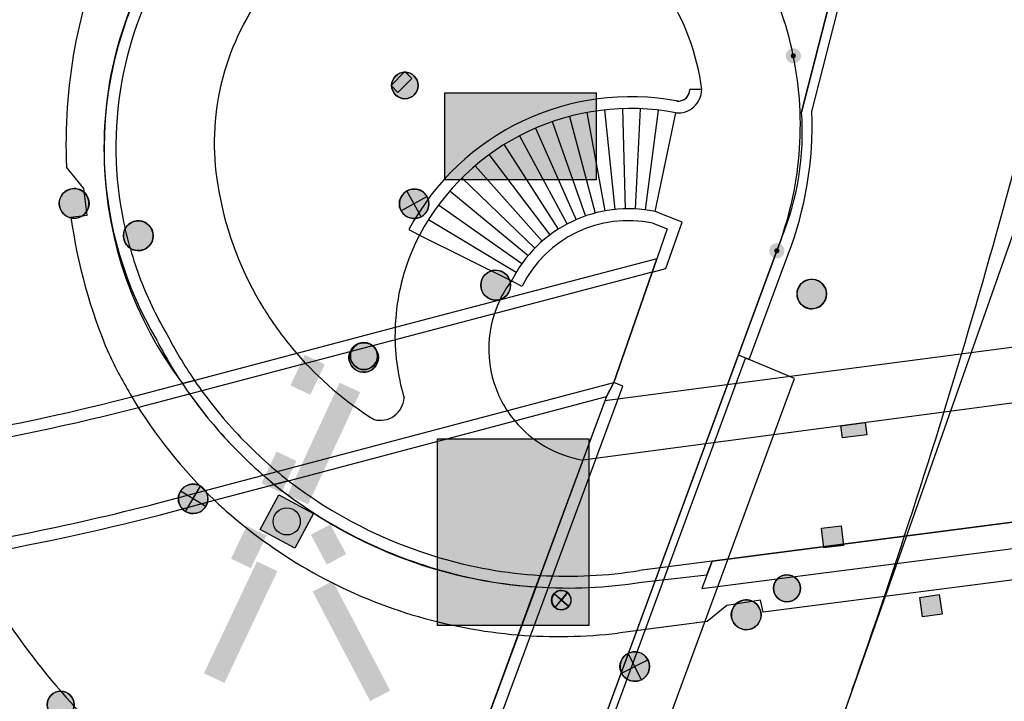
# Model space of a CAD drawing. Header units: metres. Extents: x 2695560 to 2696939, y 1260491 to 1262050.
# Tile 994 of 1005: x 2696683 to 2696708, y 1261682 to 1261699. Entities that reach past the tile are written whole.
import ezdxf

# ---------------------------------------------------------------- set-up
doc = ezdxf.new("R2010")
doc.units = ezdxf.units.M
doc.linetypes.add('AUSGEZOGEN', pattern=[0])
for name, color, linetype in [('XR$1$AV_Flächen (EO)', 7, 'AUSGEZOGEN'), ('XR$1$AV_Grenzpunkte', 7, 'AUSGEZOGEN'), ('XR$1$AV_Linien (BB)', 7, 'AUSGEZOGEN'), ('XR$1$AV_Linien (EO)', 7, 'AUSGEZOGEN'), ('XR$1$AW_LK_Einlaufschacht alt', 24, 'AUSGEZOGEN'), ('XR$1$AW_LK_Schachtdeckel', 24, 'AUSGEZOGEN'), ('XR$1$EW_LK_Bauwerk', 1, 'AUSGEZOGEN'), ('XR$1$EW_LK_Knoten', 1, 'AUSGEZOGEN'), ('XR$1$Liegenschaftsgrenzen', 7, 'AUSGEZOGEN'), ('XR$1$PFAV', 255, 'AUSGEZOGEN'), ('XR$1$PFAW', 255, 'AUSGEZOGEN'), ('XR$1$PFEW', 255, 'AUSGEZOGEN'), ('XR$1$RAEW', 8, 'AUSGEZOGEN')]:
    doc.layers.add(name, color=color, linetype=linetype)

# ---------------------------------------------------------------- blocks, each defined once
blk = doc.blocks.new('COMPLEXOBJECT_24')
at = {"layer": 'XR$1$AV_Linien (BB)', "color": 7, "linetype": 'AUSGEZOGEN', "transparency": 33554687}
for centre, radius, start, end in [((6695.406, 11696.271), 12.79, 228.6277, 253.0138), ((6695.458, 11696.591), 13.111, 253.2067, 265.2442)]:
    blk.add_arc(centre, radius, start, end, dxfattribs=at)
blk = doc.blocks.new('COMPLEXOBJECT_457')
at = {"layer": 'XR$1$AV_Linien (BB)', "color": 7, "linetype": 'AUSGEZOGEN', "transparency": 33554687}
for centre, radius, start, end in [((6695.205, 11695.947), 12.414, 210.8886, 226.4682), ((6696.616, 11697.482), 14.499, 226.6027, 228.2025)]:
    blk.add_arc(centre, radius, start, end, dxfattribs=at)
blk = doc.blocks.new('COMPLEXOBJECT_463')
at = {"layer": 'XR$1$AV_Linien (BB)', "color": 7, "linetype": 'AUSGEZOGEN', "transparency": 33554687}
for p, q in [((6699.036, 11697.388), (6698.736, 11697.39)), ((6691.595, 11693.831), (6691.86, 11693.689))]:
    blk.add_line(p, q, dxfattribs=at)
for centre, radius, start, end in [((6693.16, 11696.646), 5.924, 58.7754, 107.5614), ((6693.165, 11696.03), 6.515, 105.969, 145.1643), ((6693.16, 11696.647), 5.923, 7.1907, 58.7648), ((6693.172, 11696.021), 6.525, 145.1387, 190.8218), ((6698.432, 11697.394), 0.304, 270.3553, 359.264), ((6697.228, 11690.814), 6.39, 79.126, 151.8326), ((6695.294, 11696.362), 8.674, 190.4031, 211.6565), ((6696.779, 11691.143), 5.539, 152.6322, 174.4561), ((6695.254, 11696.336), 8.625, 211.648, 220.9998), ((6697.084, 11691.116), 5.845, 174.4786, 177.8489)]:
    blk.add_arc(centre, radius, start, end, dxfattribs=at)
blk = doc.blocks.new('COMPLEXOBJECT_466')
at = {"layer": 'XR$1$AV_Linien (BB)', "color": 7, "linetype": 'AUSGEZOGEN', "transparency": 33554687}
for centre, radius, start, end in [((6696.836, 11691.138), 5.596, 177.9832, 196.4645), ((6695.294, 11696.366), 8.676, 220.9735, 238.0792), ((6690.87, 11689.579), 0.6, 254.2435, 357.3988)]:
    blk.add_arc(centre, radius, start, end, dxfattribs=at)
blk = doc.blocks.new('COMPLEXOBJECT_467')
at = {"layer": 'XR$1$AV_Linien (BB)', "color": 7, "linetype": 'AUSGEZOGEN', "transparency": 33554687}
for centre, radius, start, end in [((6696.491, 11690.798), 2.869, 154.4453, 207.9934), ((6696.525, 11690.824), 2.911, 208.147, 219.6682)]:
    blk.add_arc(centre, radius, start, end, dxfattribs=at)
blk = doc.blocks.new('COMPLEXOBJECT_468')
at = {"layer": 'XR$1$AV_Linien (BB)', "color": 7, "linetype": 'AUSGEZOGEN', "transparency": 33554687}
blk.add_line((6694.2, 11692.524), (6694.468, 11692.389), dxfattribs=at)
blk.add_lwpolyline([(6697.79, 11693.991), (6698.159, 11693.844), (6697.893, 11693.086)], dxfattribs=at)
for centre, radius, start, end in [((6697.17, 11691.032), 3.023, 78.1601, 153.3303), ((6696.444, 11690.826), 2.814, 142.8928, 154.5614)]:
    blk.add_arc(centre, radius, start, end, dxfattribs=at)
blk = doc.blocks.new('COMPLEXOBJECT_475')
at = {"layer": 'XR$1$AV_Linien (BB)', "color": 7, "linetype": 'AUSGEZOGEN', "transparency": 33554687}
blk.add_line((6694.371, 11683.525), (6694.823, 11684.745), dxfattribs=at)
blk.add_arc((6695.601, 11696.527), 11.808, 231.0139, 266.2234, dxfattribs=at)
blk = doc.blocks.new('COMPLEXOBJECT_477')
at = {"layer": 'XR$1$AV_Linien (BB)', "color": 7, "linetype": 'AUSGEZOGEN', "transparency": 33554687}
for centre, radius, start, end in [((6693.43, 11695.624), 9.76, 103.5954, 111.6651), ((6693.442, 11695.59), 9.797, 111.6535, 144.7555), ((6693.721, 11695.86), 9.876, 146.9708, 217.0324)]:
    blk.add_arc(centre, radius, start, end, dxfattribs=at)
blk = doc.blocks.new('COMPLEXOBJECT_478')
at = {"layer": 'XR$1$AV_Linien (BB)', "color": 7, "linetype": 'AUSGEZOGEN', "transparency": 33554687}
blk.add_lwpolyline([(6696.805, 11689.943), (6696.612, 11689.582), (6696.013, 11687.971)], dxfattribs=at)
blk.add_arc((6696.487, 11690.794), 2.862, 219.686, 260.4751, dxfattribs=at)
blk = doc.blocks.new('COMPLEXOBJECT_479')
at = {"layer": 'XR$1$AV_Linien (BB)', "color": 7, "linetype": 'AUSGEZOGEN', "transparency": 33554687}
for centre, radius, start, end in [((6697.341, 11694.725), 19.302, 208.4702, 218.1275), ((6697.303, 11694.705), 19.26, 218.149, 235.9564), ((6686.25, 11678.244), 0.57, 349.7563, 61.6122)]:
    blk.add_arc(centre, radius, start, end, dxfattribs=at)
blk = doc.blocks.new('COMPLEXOBJECT_481')
at = {"layer": 'XR$1$AV_Linien (BB)', "color": 7, "linetype": 'AUSGEZOGEN', "transparency": 33554687}
blk.add_line((6683.966, 11701.322), (6685.916, 11705.431), dxfattribs=at)
blk.add_lwpolyline([(6683.005, 11694.141), (6683.412, 11694.196), (6683.335, 11694.87), (6682.89, 11695.416)], dxfattribs=at)
for centre, radius, start, end in [((6696.437, 11695.999), 13.56, 156.8856, 182.4637), ((6696.412, 11695.988), 13.534, 187.8439, 203.1054), ((6695.102, 11695.906), 12.304, 205.1502, 210.9732)]:
    blk.add_arc(centre, radius, start, end, dxfattribs=at)
blk = doc.blocks.new('COMPLEXOBJECT_720')
at = {"layer": 'XR$1$AV_Linien (BB)', "color": 7, "linetype": 'AUSGEZOGEN', "transparency": 33554687}
blk.add_lwpolyline([(6699.967, 11690.638), (6700.945, 11693.288), (6701.055, 11693.586)], dxfattribs=at)
blk.add_arc((6694.524, 11696.294), 7.07, 337.4823, 4.2042, dxfattribs=at)
blk = doc.blocks.new('COMPLEXOBJECT_843')
at = {"layer": 'XR$1$AV_Flächen (EO)', "color": 7, "linetype": 'AUSGEZOGEN', "transparency": 33554687}
for points in [[(6696.612, 11689.582), (6696.805, 11689.943), (6697.893, 11693.086), (6691.243, 11691.335), (6688.744, 11690.677), (6684.676, 11689.606), (6684.552, 11689.574)], [(6685.277, 11686.582), (6686.655, 11686.947), (6688.172, 11687.349), (6688.534, 11687.444), (6694.284, 11688.966), (6696.612, 11689.582)]]:
    blk.add_lwpolyline(points, dxfattribs=at)
for centre, radius, start, end in [((6669.032, 11750.454), 62.828, 272.14628, 284.30151), ((6669.563, 11747.526), 62.938, 279.89037, 284.45868)]:
    blk.add_arc(centre, radius, start, end, dxfattribs=at)
blk = doc.blocks.new('COMPLEXOBJECT_874')
at = {"layer": 'XR$1$AV_Flächen (EO)', "color": 7, "linetype": 'AUSGEZOGEN', "transparency": 33554687}
blk.add_lwpolyline([(6699.169, 11685.056), (6699.299, 11685.404), (6697.456, 11685.162)], dxfattribs=at)
for centre, radius, start, end in [((6695.601, 11697.056), 12.038, 272.8439, 278.8658), ((6695.62, 11696.83), 11.811, 266.654, 272.8034)]:
    blk.add_arc(centre, radius, start, end, dxfattribs=at)
blk = doc.blocks.new('COMPLEXOBJECT_875')
at = {"layer": 'XR$1$AV_Flächen (EO)', "color": 7, "linetype": 'AUSGEZOGEN', "transparency": 33554687}
blk.add_line((6697.503, 11684.866), (6699.169, 11685.056), dxfattribs=at)
for centre, radius, start, end in [((6695.663, 11696.229), 11.511, 272.5108, 279.1991), ((6695.636, 11696.606), 11.888, 266.0773, 272.5586)]:
    blk.add_arc(centre, radius, start, end, dxfattribs=at)
blk = doc.blocks.new('COMPLEXOBJECT_879')
at = {"layer": 'XR$1$AV_Flächen (EO)', "color": 7, "linetype": 'AUSGEZOGEN', "transparency": 33554687}
for p, q in [((6688.534, 11687.444), (6688.172, 11687.349)), ((6694.823, 11684.745), (6694.931, 11685.039))]:
    blk.add_line(p, q, dxfattribs=at)
for centre, radius, start, end in [((6695.67, 11696.708), 11.992, 231.2985, 253.5079), ((6695.688, 11696.751), 11.739, 232.4505, 253.4741), ((6695.658, 11696.646), 11.63, 253.4679, 266.4149), ((6695.658, 11696.623), 11.908, 253.4502, 265.9795)]:
    blk.add_arc(centre, radius, start, end, dxfattribs=at)
blk = doc.blocks.new('COMPLEXOBJECT_880')
at = {"layer": 'XR$1$AV_Flächen (EO)', "color": 7, "linetype": 'AUSGEZOGEN', "transparency": 33554687}
for centre, radius, start, end in [((6695.535, 11696.414), 11.675, 213.8391, 222.3791), ((6695.595, 11696.452), 11.746, 222.3192, 230.8049)]:
    blk.add_arc(centre, radius, start, end, dxfattribs=at)
blk = doc.blocks.new('COMPLEXOBJECT_881')
at = {"layer": 'XR$1$AV_Flächen (EO)', "color": 7, "linetype": 'AUSGEZOGEN', "transparency": 33554687}
for centre, radius, start, end in [((6695.634, 11696.497), 11.505, 214.4242, 223.1609), ((6695.586, 11696.443), 11.433, 223.1278, 231.9156)]:
    blk.add_arc(centre, radius, start, end, dxfattribs=at)
blk = doc.blocks.new('COMPLEXOBJECT_883')
at = {"layer": 'XR$1$AV_Flächen (EO)', "color": 7, "linetype": 'AUSGEZOGEN', "transparency": 33554687}
blk.add_lwpolyline([(6743.665, 11689.657), (6700.599, 11684.104), (6700.527, 11684.412), (6699.677, 11684.275), (6699.177, 11683.866), (6696.905, 11683.574)], dxfattribs=at)
for centre, radius, start, end in [((6695.383, 11696.476), 12.991, 265.53, 271.1272), ((6695.422, 11696.049), 12.563, 270.9914, 276.7809)]:
    blk.add_arc(centre, radius, start, end, dxfattribs=at)
blk = doc.blocks.new('COMPLEXOBJECT_888')
at = {"layer": 'XR$1$AV_Flächen (EO)', "color": 7, "linetype": 'AUSGEZOGEN', "transparency": 33554687}
blk.add_lwpolyline([(6697.503, 11684.866), (6699.169, 11685.056), (6699.299, 11685.404), (6743.475, 11691.132), (6744.407, 11691.242)], dxfattribs=at)
for centre, radius, start, end in [((6695.663, 11696.229), 11.511, 272.5108, 279.1991), ((6695.636, 11696.606), 11.888, 266.0773, 272.5586)]:
    blk.add_arc(centre, radius, start, end, dxfattribs=at)
blk = doc.blocks.new('COMPLEXOBJECT_890')
at = {"layer": 'XR$1$AV_Flächen (EO)', "color": 7, "linetype": 'AUSGEZOGEN', "transparency": 33554687}
blk.add_lwpolyline([(6742.626, 11698.948), (6740.552, 11694.472), (6739.503, 11693.742), (6696.016, 11687.971)], dxfattribs=at)
blk = doc.blocks.new('COMPLEXOBJECT_911')
at = {"layer": 'XR$1$AV_Flächen (EO)', "color": 7, "linetype": 'AUSGEZOGEN', "transparency": 33554687}
blk.add_line((6685.837, 11689.912), (6686.144, 11689.993), dxfattribs=at)
blk.add_lwpolyline([(6695.899, 11704.569), (6696.391, 11704.929), (6696.113, 11708.868), (6695.726, 11708.937), (6691.297, 11708.615), (6690.658, 11707.225), (6691.132, 11705.11)], dxfattribs=at)
for centre, radius, start, end in [((6693.639, 11695.038), 10.382, 107.7522, 111.5443), ((6693.401, 11695.729), 9.652, 103.5945, 107.6512), ((6693.13, 11696.781), 8.266, 88.8343, 103.4797), ((6693.128, 11696.762), 8.285, 74.2072, 88.8253), ((6693.435, 11695.601), 9.783, 111.6423, 128.2154), ((6694.057, 11693.686), 11.497, 106.7819, 109.187), ((6693.378, 11695.851), 9.228, 103.6315, 106.6289), ((6693.856, 11699.078), 5.859, 72.2322, 74.8937), ((6693.095, 11696.856), 8.207, 70.0189, 71.9022), ((6693.433, 11695.608), 9.476, 109.4448, 127.1033), ((6693.428, 11695.603), 9.778, 128.1885, 144.7712), ((6693.457, 11695.576), 9.516, 127.1032, 144.6802), ((6693.491, 11695.924), 9.648, 146.5438, 182.4286), ((6693.53, 11695.916), 9.385, 146.6339, 168.5148), ((6693.534, 11695.924), 9.387, 168.5642, 190.4385), ((6693.47, 11695.918), 9.627, 182.4007, 210.5976), ((6693.594, 11695.945), 9.45, 190.5007, 200.4275), ((6693.57, 11695.95), 9.43, 200.5073, 210.4616), ((6695.575, 11696.411), 11.408, 207.3495, 210.7922), ((6695.444, 11696.347), 11.562, 207.4444, 210.6302), ((6694.433, 11695.695), 10.36, 210.3795, 213.9338), ((6695.12, 11696.13), 10.873, 210.7475, 214.3615)]:
    blk.add_arc(centre, radius, start, end, dxfattribs=at)
blk = doc.blocks.new('COMPLEXOBJECT_943')
at = {"layer": 'XR$1$AV_Flächen (EO)', "color": 7, "linetype": 'AUSGEZOGEN', "transparency": 33554687}
for points in [[(6706.528, 11716.1), (6703.754, 11705.336), (6703.282, 11703.493), (6701.575, 11696.812)], [(6701.836, 11696.825), (6703.524, 11703.431), (6703.996, 11705.274), (6706.727, 11715.871)], [(6701.055, 11693.586), (6700.945, 11693.288), (6688.389, 11659.248), (6687, 11655.483)], [(6687, 11655.483), (6687.224, 11655.51), (6700.152, 11690.561), (6700.244, 11690.522), (6701.224, 11693.179)]]:
    blk.add_lwpolyline(points, dxfattribs=at)
for centre, radius, start, end in [((6694.524, 11696.294), 7.07, 337.4823, 4.2042), ((6692.781, 11696.471), 9.062, 338.7013, 2.2416)]:
    blk.add_arc(centre, radius, start, end, dxfattribs=at)
blk = doc.blocks.new('COMPLEXOBJECT_966')
at = {"layer": 'XR$1$AV_Flächen (EO)', "color": 7, "linetype": 'AUSGEZOGEN', "transparency": 33554687}
blk.add_line((6694.2, 11692.524), (6694.468, 11692.389), dxfattribs=at)
blk.add_lwpolyline([(6697.79, 11693.991), (6698.159, 11693.844), (6697.893, 11693.086), (6697.775, 11692.744), (6698.123, 11692.836), (6698.539, 11694.019), (6697.851, 11694.285)], dxfattribs=at)
for centre, radius, start, end in [((6697.171, 11691.028), 3.327, 78.2057, 115.6248), ((6697.169, 11691.032), 3.322, 115.6206, 153.3226), ((6697.17, 11691.032), 3.023, 78.1601, 153.3303)]:
    blk.add_arc(centre, radius, start, end, dxfattribs=at)
blk = doc.blocks.new('COMPLEXOBJECT_1072')
at = {"layer": 'XR$1$AV_Linien (EO)', "color": 7, "linetype": 'AUSGEZOGEN', "transparency": 33554687}
blk.add_line((6697.775, 11692.744), (6684.752, 11689.316), dxfattribs=at)
blk.add_arc((6669.02, 11750.488), 63.163, 278.3445, 284.423, dxfattribs=at)
blk = doc.blocks.new('COMPLEXOBJECT_1100')
at = {"layer": 'XR$1$AV_Linien (EO)', "color": 7, "linetype": 'AUSGEZOGEN', "transparency": 33554687}
blk.add_arc((5808.875, 12106.09), 1001.138, 333.637277, 336.597328, dxfattribs=at)
blk = doc.blocks.new('COMPLEXOBJECT_1118')
at = {"layer": 'XR$1$AV_Linien (EO)', "color": 7, "linetype": 'AUSGEZOGEN', "transparency": 33554687}
blk.add_line((6685.202, 11686.873), (6696.805, 11689.943), dxfattribs=at)
blk.add_arc((6669.491, 11747.825), 62.945, 278.04431, 284.45422, dxfattribs=at)
blk = doc.blocks.new('COMPLEXOBJECT_1141')
at = {"layer": 'XR$1$AV_Linien (EO)', "color": 7, "linetype": 'AUSGEZOGEN', "transparency": 33554687}
blk.add_line((6696.359, 11663.685), (6702.865, 11682.137), dxfattribs=at)
blk.add_arc((6528.476, 11743.626), 184.911, 340.57753, 346.92088, dxfattribs=at)
blk = doc.blocks.new('COMPLEXOBJECT_1142')
at = {"layer": 'XR$1$AV_Linien (EO)', "color": 7, "linetype": 'AUSGEZOGEN', "transparency": 33554687}
blk.add_line((6696.359, 11663.685), (6721.792, 11735.819), dxfattribs=at)
blk = doc.blocks.new('COMPLEXOBJECT_1150')
at = {"layer": 'XR$1$AV_Linien (EO)', "color": 7, "linetype": 'AUSGEZOGEN', "transparency": 33554687}
for p, q in [((6699.036, 11697.388), (6698.736, 11697.39)), ((6691.595, 11693.831), (6691.86, 11693.689))]:
    blk.add_line(p, q, dxfattribs=at)
for centre, radius, start, end in [((6698.436, 11697.392), 0.6, 264.3939, 359.5709), ((6698.437, 11697.391), 0.299, 264.1687, 359.7865), ((6697.228, 11690.814), 6.39, 79.126, 151.8326), ((6697.228, 11690.812), 6.092, 79.132, 115.2984), ((6697.226, 11690.819), 6.085, 115.3006, 151.8543)]:
    blk.add_arc(centre, radius, start, end, dxfattribs=at)
blk = doc.blocks.new('COMPLEXOBJECT_1362')
at = {"layer": 'XR$1$Liegenschaftsgrenzen', "color": 7, "linetype": 'AUSGEZOGEN', "transparency": 33554687}
blk.add_line((6688.389, 11659.248), (6700.945, 11693.288), dxfattribs=at)
for centre, radius, start, end in [((6692.749, 11696.474), 8.795, 11.6045, 44.4809), ((6692.749, 11696.476), 8.794, 338.7434, 11.5896)]:
    blk.add_arc(centre, radius, start, end, dxfattribs=at)
blk = doc.blocks.new('BWAV20')
at = {"true_color": 0x000000, "transparency": 33554687}
blk.add_hatch(color=18, dxfattribs=at).paths.add_polyline_path([(0.167, 0), (0.163, 0.034), (0.153, 0.066), (0.137, 0.095), (0.115, 0.121), (0.088, 0.141), (0.058, 0.156), (0.025, 0.165), (-0.008, 0.166), (-0.042, 0.161), (-0.073, 0.15), (-0.102, 0.132), (-0.126, 0.109), (-0.146, 0.081), (-0.159, 0.05), (-0.166, 0.017), (-0.166, -0.017), (-0.159, -0.05), (-0.146, -0.081), (-0.126, -0.109), (-0.102, -0.132), (-0.073, -0.15), (-0.042, -0.161), (-0.008, -0.166), (0.025, -0.165), (0.058, -0.156), (0.088, -0.141), (0.115, -0.121), (0.137, -0.095), (0.153, -0.066), (0.163, -0.034)])
at = {"layer": 'XR$1$PFAV', "transparency": 33554687}
blk.add_hatch(color=7, dxfattribs=at).paths.add_polyline_path([(0.5, 0), (0.49, 0.101), (0.459, 0.197), (0.41, 0.286), (0.344, 0.362), (0.264, 0.424), (0.174, 0.469), (0.076, 0.494), (-0.025, 0.499), (-0.125, 0.484), (-0.22, 0.449), (-0.306, 0.395), (-0.379, 0.326), (-0.437, 0.243), (-0.477, 0.15), (-0.497, 0.051), (-0.497, -0.051), (-0.477, -0.15), (-0.437, -0.243), (-0.379, -0.326), (-0.306, -0.395), (-0.22, -0.449), (-0.125, -0.484), (-0.025, -0.499), (0.076, -0.494), (0.174, -0.469), (0.264, -0.424), (0.344, -0.362), (0.41, -0.286), (0.459, -0.197), (0.49, -0.101)])
blk = doc.blocks.new('BAW2089')
at = {"layer": 'XR$1$PFAW', "transparency": 33554687}
blk.add_hatch(color=7, dxfattribs=at).paths.add_polyline_path([(-0.5, 0.5), (-0.5, -0.5), (0.5, -0.5), (0.5, 0.5)])
at = {"transparency": 33554687}
blk.add_lwpolyline([(-0.5, 0.5), (0.5, 0.5), (0.5, -0.5), (-0.5, -0.5), (-0.5, 0.5)], close=True, dxfattribs=at)
at = {"layer": 'XR$1$PFAW', "transparency": 33554687}
blk.add_lwpolyline([(-0.5, 0.5), (0.5, 0.5), (0.5, -0.5), (-0.5, -0.5), (-0.5, 0.5)], close=True, dxfattribs=at)
blk = doc.blocks.new('BAW2082')
at = {"layer": 'XR$1$PFAW', "transparency": 33554687}
blk.add_hatch(color=7, dxfattribs=at).paths.add_polyline_path([(0.509, -0.003), (0.499, 0.098), (0.469, 0.194), (0.42, 0.283), (0.354, 0.359), (0.274, 0.421), (0.183, 0.466), (0.085, 0.491), (-0.016, 0.496), (-0.116, 0.481), (-0.211, 0.446), (-0.297, 0.392), (-0.37, 0.323), (-0.428, 0.24), (-0.468, 0.147), (-0.488, 0.047), (-0.488, -0.054), (-0.468, -0.153), (-0.428, -0.246), (-0.37, -0.329), (-0.297, -0.398), (-0.211, -0.452), (-0.116, -0.487), (-0.016, -0.502), (0.085, -0.497), (0.183, -0.472), (0.274, -0.427), (0.354, -0.366), (0.42, -0.289), (0.469, -0.2), (0.499, -0.104)])
at = {"transparency": 33554687}
for start, end in [(91.1948, 268.8052), (268.8052, 91.1948)]:
    blk.add_arc((0.01, 0), 0.5, start, end, dxfattribs=at)
at = {"layer": 'XR$1$PFAW', "transparency": 33554687}
blk.add_circle((0.009, -0.003), 0.5, dxfattribs=at)
blk = doc.blocks.new('BAW2087')
at = {"lineweight": 25, "true_color": 0x000000, "transparency": 33554687}
h = blk.add_hatch(color=18, dxfattribs=at)
h.paths.add_polyline_path([(-0.5, 0.5), (-0.5, -0.5), (0.5, -0.5), (0.5, 0.5)])
h.paths.add_polyline_path([(0.337, -0.069), (0.316, -0.136), (0.282, -0.196), (0.237, -0.249), (0.182, -0.292), (0.119, -0.322), (0.052, -0.34), (-0.017, -0.343), (-0.086, -0.333), (-0.151, -0.309), (-0.21, -0.272), (-0.261, -0.224), (-0.301, -0.167), (-0.328, -0.103), (-0.342, -0.035), (-0.342, 0.035), (-0.328, 0.103), (-0.301, 0.167), (-0.261, 0.224), (-0.21, 0.272), (-0.151, 0.309), (-0.086, 0.333), (-0.017, 0.343), (0.052, 0.34), (0.119, 0.322), (0.182, 0.292), (0.237, 0.249), (0.282, 0.196), (0.316, 0.136), (0.337, 0.069), (0.344, 0)], flags=16)
at = {"layer": 'XR$1$PFAW', "lineweight": 25, "transparency": 33554687}
blk.add_hatch(color=7, dxfattribs=at).paths.add_polyline_path([(0.344, 0), (0.337, 0.069), (0.316, 0.136), (0.282, 0.196), (0.237, 0.249), (0.182, 0.292), (0.119, 0.322), (0.052, 0.34), (-0.017, 0.343), (-0.086, 0.333), (-0.151, 0.309), (-0.21, 0.272), (-0.261, 0.224), (-0.301, 0.167), (-0.328, 0.103), (-0.342, 0.035), (-0.342, -0.035), (-0.328, -0.103), (-0.301, -0.167), (-0.261, -0.224), (-0.21, -0.272), (-0.151, -0.309), (-0.086, -0.333), (-0.017, -0.343), (0.052, -0.34), (0.119, -0.322), (0.182, -0.292), (0.237, -0.249), (0.282, -0.196), (0.316, -0.136), (0.337, -0.069)])
at = {"lineweight": 25, "transparency": 33554687}
for p, q in [((-0.5, 0.5, 0.993), (0.5, 0.5, 0.993)), ((-0.5, -0.5, 0.993), (-0.5, 0.5, 0.993)), ((0.5, 0.5, 0.993), (0.5, -0.5, 0.993)), ((0.5, -0.5, 0.993), (-0.5, -0.5, 0.993))]:
    blk.add_line(p, q, dxfattribs=at)
blk.add_circle((0, 0), 0.344, dxfattribs=at)
at = {"layer": 'XR$1$PFAW', "lineweight": 25, "transparency": 33554687}
blk.add_line((-0.5, 0.5), (0.5, 0.5), dxfattribs=at)
at = {"layer": 'XR$1$PFAW', "color": 31, "lineweight": 25, "transparency": 33554687}
for p, q in [((-0.5, -0.5), (-0.5, 0.5)), ((0.5, 0.5), (0.5, -0.5)), ((0.5, -0.5), (-0.5, -0.5))]:
    blk.add_line(p, q, dxfattribs=at)
at = {"layer": 'XR$1$PFAW', "lineweight": 25, "transparency": 33554687}
blk.add_circle((0, 0), 0.344, dxfattribs=at)
blk = doc.blocks.new('BAW2088')
at = {"layer": 'XR$1$PFAW', "transparency": 33554687}
blk.add_hatch(color=253, dxfattribs=at).paths.add_polyline_path([(0.51, 0), (0.5, 0.101), (0.47, 0.197), (0.421, 0.286), (0.355, 0.362), (0.275, 0.424), (0.184, 0.469), (0.086, 0.494), (-0.015, 0.499), (-0.115, 0.484), (-0.21, 0.449), (-0.296, 0.395), (-0.369, 0.326), (-0.427, 0.243), (-0.467, 0.15), (-0.487, 0.051), (-0.487, -0.051), (-0.467, -0.15), (-0.427, -0.243), (-0.369, -0.326), (-0.296, -0.395), (-0.21, -0.449), (-0.115, -0.484), (-0.015, -0.499), (0.086, -0.494), (0.184, -0.469), (0.275, -0.424), (0.355, -0.362), (0.421, -0.286), (0.47, -0.197), (0.5, -0.101)])
at = {"transparency": 33554687}
for start, end in [(91.1948, 268.8052), (268.8052, 91.1948)]:
    blk.add_arc((0.01, 0), 0.5, start, end, dxfattribs=at)
at = {"layer": 'XR$1$PFAW', "transparency": 33554687}
blk.add_circle((0.01, 0), 0.5, dxfattribs=at)
blk = doc.blocks.new('BEWLP2597')
at = {"layer": 'XR$1$PFEW', "transparency": 33554687}
blk.add_hatch(color=7, dxfattribs=at).paths.add_polyline_path([(-0.5, 0), (-0.497, -0.051), (-0.49, -0.101), (-0.477, -0.15), (-0.459, -0.197), (-0.437, -0.243), (-0.41, -0.286), (-0.379, -0.326), (-0.344, -0.362), (-0.306, -0.395), (-0.264, -0.424), (-0.22, -0.449), (-0.174, -0.469), (-0.125, -0.484), (-0.076, -0.494), (-0.025, -0.499), (0.025, -0.499), (0.076, -0.494), (0.125, -0.484), (0.174, -0.469), (0.22, -0.449), (0.264, -0.424), (0.306, -0.395), (0.344, -0.362), (0.379, -0.326), (0.41, -0.286), (0.437, -0.243), (0.459, -0.197), (0.477, -0.15), (0.49, -0.101), (0.497, -0.051), (0.5, 0), (0.497, 0.051), (0.49, 0.101), (0.477, 0.15), (0.459, 0.197), (0.437, 0.243), (0.41, 0.286), (0.379, 0.326), (0.344, 0.362), (0.306, 0.395), (0.264, 0.424), (0.22, 0.449), (0.174, 0.469), (0.125, 0.484), (0.076, 0.494), (0.025, 0.499), (-0.025, 0.499), (-0.076, 0.494), (-0.125, 0.484), (-0.174, 0.469), (-0.22, 0.449), (-0.264, 0.424), (-0.306, 0.395), (-0.344, 0.362), (-0.379, 0.326), (-0.41, 0.286), (-0.437, 0.243), (-0.459, 0.197), (-0.477, 0.15), (-0.49, 0.101), (-0.497, 0.051)])
at = {"color": 1, "transparency": 33554687}
for start, end in [(90, 180), (0, 90), (180, 270), (270, 0)]:
    blk.add_arc((0, 0), 0.5, start, end, dxfattribs=at)
at = {"layer": 'XR$1$PFEW', "transparency": 33554687}
blk.add_circle((0, 0), 0.5, dxfattribs=at)
blk = doc.blocks.new('BEWLP2574')
at = {"layer": 'XR$1$PFEW', "transparency": 33554687}
blk.add_hatch(color=7, dxfattribs=at).paths.add_polyline_path([(-0.5, 0), (-0.497, -0.051), (-0.489, -0.101), (-0.477, -0.15), (-0.459, -0.198), (-0.437, -0.243), (-0.41, -0.286), (-0.379, -0.326), (-0.344, -0.363), (-0.306, -0.396), (-0.264, -0.425), (-0.22, -0.449), (-0.173, -0.469), (-0.125, -0.485), (-0.075, -0.495), (-0.025, -0.5), (0.026, -0.5), (0.076, -0.495), (0.126, -0.485), (0.174, -0.469), (0.221, -0.449), (0.265, -0.425), (0.306, -0.396), (0.345, -0.363), (0.38, -0.326), (0.411, -0.286), (0.437, -0.243), (0.46, -0.198), (0.477, -0.15), (0.49, -0.101), (0.498, -0.051), (0.5, 0), (0.498, 0.05), (0.49, 0.1), (0.477, 0.149), (0.46, 0.197), (0.437, 0.242), (0.411, 0.285), (0.38, 0.325), (0.345, 0.362), (0.306, 0.395), (0.265, 0.424), (0.221, 0.448), (0.174, 0.468), (0.126, 0.484), (0.076, 0.494), (0.026, 0.499), (-0.025, 0.499), (-0.075, 0.494), (-0.125, 0.484), (-0.173, 0.468), (-0.22, 0.448), (-0.264, 0.424), (-0.306, 0.395), (-0.344, 0.362), (-0.379, 0.325), (-0.41, 0.285), (-0.437, 0.242), (-0.459, 0.197), (-0.477, 0.149), (-0.489, 0.1), (-0.497, 0.05)])
at = {"color": 1, "transparency": 33554687}
for start, end in [(90, 180), (0, 90), (180, 270), (270, 0)]:
    blk.add_arc((0, 0), 0.5, start, end, dxfattribs=at)
at = {"layer": 'XR$1$PFEW', "transparency": 33554687}
blk.add_circle((0, 0), 0.5, dxfattribs=at)
blk = doc.blocks.new('BEWLP2549_S')
at = {"layer": 'XR$1$PFEW', "transparency": 33554687}
blk.add_hatch(color=7, dxfattribs=at).paths.add_polyline_path([(0.5, 0), (0.49, 0.101), (0.459, 0.197), (0.41, 0.286), (0.344, 0.362), (0.264, 0.424), (0.174, 0.469), (0.076, 0.494), (-0.025, 0.499), (-0.125, 0.484), (-0.22, 0.449), (-0.306, 0.395), (-0.379, 0.326), (-0.437, 0.243), (-0.477, 0.15), (-0.497, 0.051), (-0.497, -0.051), (-0.477, -0.15), (-0.437, -0.243), (-0.379, -0.326), (-0.306, -0.395), (-0.22, -0.449), (-0.125, -0.484), (-0.025, -0.499), (0.076, -0.494), (0.174, -0.469), (0.264, -0.424), (0.344, -0.362), (0.41, -0.286), (0.459, -0.197), (0.49, -0.101)])
at = {"color": 1, "transparency": 33554687}
for p, q in [((0.354, -0.354), (-0.354, 0.354)), ((-0.354, -0.354), (0.354, 0.354))]:
    blk.add_line(p, q, dxfattribs=at)
for start, end in [(91.3809, 268.6191), (268.6191, 91.3809)]:
    blk.add_arc((0, 0), 0.5, start, end, dxfattribs=at)
at = {"layer": 'XR$1$PFEW', "transparency": 33554687}
blk.add_circle((0, 0), 0.5, dxfattribs=at)
blk = doc.blocks.new('BEWLP2514')
at = {"layer": 'XR$1$PFEW', "transparency": 33554687}
blk.add_hatch(color=7, dxfattribs=at).paths.add_polyline_path([(0.5, 0), (-0.5, 0), (-0.5, -0.5), (0.5, -0.5)])
at = {"color": 1, "transparency": 33554687}
blk.add_lwpolyline([(-0.5, 0), (0.5, 0), (0.5, -0.5), (-0.5, -0.5), (-0.5, 0)], close=True, dxfattribs=at)
at = {"layer": 'XR$1$PFEW', "transparency": 33554687}
for p, q in [((-0.5, -0.5), (-0.5, 0)), ((-0.5, 0), (0.5, 0)), ((0.5, 0), (0.5, -0.5)), ((0.5, -0.5), (-0.5, -0.5))]:
    blk.add_line(p, q, dxfattribs=at)
blk = doc.blocks.new('BEWLP2561')
at = {"layer": 'XR$1$PFEW', "transparency": 33554687}
blk.add_hatch(color=7, dxfattribs=at).paths.add_polyline_path([(0.488, 0), (0.478, 0.101), (0.448, 0.197), (0.399, 0.286), (0.333, 0.362), (0.253, 0.424), (0.162, 0.469), (0.064, 0.494), (-0.037, 0.499), (-0.137, 0.484), (-0.232, 0.449), (-0.318, 0.395), (-0.391, 0.326), (-0.449, 0.243), (-0.489, 0.15), (-0.509, 0.051), (-0.509, -0.051), (-0.489, -0.15), (-0.449, -0.243), (-0.391, -0.326), (-0.318, -0.395), (-0.232, -0.449), (-0.137, -0.484), (-0.037, -0.499), (0.064, -0.494), (0.162, -0.469), (0.253, -0.424), (0.333, -0.362), (0.399, -0.286), (0.448, -0.197), (0.478, -0.101)])
at = {"layer": 'XR$1$RAEW', "transparency": 33554687}
for points in [[(-0.324, -0.38), (-0.009, 0.003), (-0.38, 0.325), (-0.396, 0.305), (-0.411, 0.285), (-0.425, 0.263), (-0.438, 0.242), (-0.449, 0.219), (-0.46, 0.196), (-0.469, 0.172), (-0.477, 0.148), (-0.484, 0.124), (-0.49, 0.099), (-0.494, 0.074), (-0.497, 0.049), (-0.499, 0.024), (-0.5, -0.001), (-0.499, -0.027), (-0.497, -0.052), (-0.494, -0.077), (-0.489, -0.102), (-0.484, -0.127), (-0.477, -0.151), (-0.468, -0.175), (-0.459, -0.198), (-0.448, -0.221), (-0.436, -0.244), (-0.423, -0.266), (-0.409, -0.287), (-0.394, -0.307), (-0.378, -0.327), (-0.361, -0.346), (-0.343, -0.363)], [(0.306, 0.386), (0, 0), (0.381, -0.325), (0.397, -0.305), (0.411, -0.284), (0.425, -0.262), (0.438, -0.24), (0.449, -0.217), (0.459, -0.193), (0.468, -0.169), (0.476, -0.144), (0.483, -0.12), (0.488, -0.094), (0.492, -0.069), (0.494, -0.043), (0.495, -0.018), (0.495, 0.008), (0.494, 0.034), (0.491, 0.059), (0.487, 0.084), (0.482, 0.11), (0.475, 0.134), (0.468, 0.159), (0.459, 0.183), (0.448, 0.206), (0.437, 0.229), (0.424, 0.252), (0.41, 0.273), (0.395, 0.294), (0.379, 0.314), (0.362, 0.334), (0.345, 0.352), (0.326, 0.37)]]:
    blk.add_hatch(color=1, dxfattribs=at).paths.add_polyline_path(points)
at = {"color": 1, "transparency": 33554687}
for p, q in [((0.381, -0.325), (-0.38, 0.325)), ((-0.324, -0.38), (0.306, 0.386))]:
    blk.add_line(p, q, dxfattribs=at)
for start, end in [(91.3809, 268.6191), (268.6191, 91.3809)]:
    blk.add_arc((0, 0), 0.5, start, end, dxfattribs=at)
at = {"layer": 'XR$1$PFEW', "transparency": 33554687}
blk.add_circle((-0.012, 0, -0.993), 0.5, dxfattribs=at)
at = {"layer": 'XR$1$RAEW', "color": 1, "transparency": 33554687}
for points in [[(-0.324, -0.38), (-0.009, 0.003), (-0.38, 0.325)], [(0.306, 0.386), (0, 0), (0.381, -0.325)]]:
    blk.add_lwpolyline(points, dxfattribs=at)
for centre, start, end in [((0, 0), 139.4821, 229.5111), ((-0.004, -0.006), 320.3659, 51.6348)]:
    blk.add_arc(centre, 0.5, start, end, dxfattribs=at)

msp = doc.modelspace()

# ---------------------------------------------------------------- hatches: boundary and pattern name
at = {"transparency": 33554687}
for points in [[(2696693.478, 1261697.114), (2696693.478, 1261694.905), (2696697.32, 1261694.905), (2696697.32, 1261697.114)], [(2696689.553, 1261689.678), (2696690.058, 1261689.438), (2696690.425, 1261690.213), (2696689.92, 1261690.452)], [(2696689.48, 1261686.895), (2696690.003, 1261686.653), (2696691.326, 1261689.505), (2696690.803, 1261689.747)], [(2696693.291, 1261688.321), (2696693.291, 1261683.573), (2696697.14, 1261683.573), (2696697.14, 1261688.321)], [(2696688.817, 1261687.19), (2696689.322, 1261686.95), (2696689.704, 1261687.756), (2696689.199, 1261687.996)], [(2696688.043, 1261685.274), (2696688.547, 1261685.032), (2696688.946, 1261685.863), (2696688.441, 1261686.105)], [(2696690.565, 1261686.145), (2696690.072, 1261685.881), (2696690.477, 1261685.125), (2696690.97, 1261685.389)], [(2696687.355, 1261682.361), (2696687.876, 1261682.115), (2696689.221, 1261684.957), (2696688.7, 1261685.203)], [(2696690.627, 1261684.706), (2696690.117, 1261684.438), (2696691.577, 1261681.654), (2696692.087, 1261681.922)]]:
    msp.add_hatch(color=7, dxfattribs=at).paths.add_polyline_path(points)

# ---------------------------------------------------------------- linework, layer by layer
at = {"color": 24, "lineweight": -3, "transparency": 33554687}
for points in [[(2696693.478, 1261697.114), (2696697.32, 1261697.114), (2696697.32, 1261694.905), (2696693.478, 1261694.905), (2696693.478, 1261697.114)], [(2696693.291, 1261688.321), (2696697.14, 1261688.321), (2696697.14, 1261683.573), (2696693.291, 1261683.573), (2696693.291, 1261688.321)]]:
    msp.add_lwpolyline(points, close=True, dxfattribs=at)
at = {"layer": 'XR$1$AV_Flächen (EO)', "color": 7, "linetype": 'AUSGEZOGEN', "transparency": 33554687}
for p, q in [((2696741.908, 1261695.116), (2696697.542, 1261689.284)), ((2696687.114, 1261689.803), (2696686.807, 1261689.722)), ((2696697.542, 1261689.284), (2696688.191, 1261664.009)), ((2696696.986, 1261687.781), (2696695.793, 1261684.555)), ((2696689.142, 1261687.159), (2696689.504, 1261687.254)), ((2696695.901, 1261684.849), (2696695.793, 1261684.555)), ((2696695.341, 1261683.335), (2696688.389, 1261664.543))]:
    msp.add_line(p, q, dxfattribs=at)
for points in [[(2696700.269, 1261685.214), (2696700.01, 1261684.519), (2696744.083, 1261690.186), (2696744.445, 1261690.942), (2696700.269, 1261685.214)], [(2696688.528, 1261664.051), (2696697.999, 1261689.654), (2696697.775, 1261689.753), (2696697.582, 1261689.392), (2696697.542, 1261689.284), (2696696.983, 1261687.781), (2696695.901, 1261684.849), (2696695.793, 1261684.555), (2696695.341, 1261683.335), (2696688.191, 1261664.009), (2696688.528, 1261664.051)]]:
    msp.add_lwpolyline(points, close=True, dxfattribs=at)
at = {"layer": 'XR$1$AV_Linien (BB)', "color": 7, "linetype": 'AUSGEZOGEN', "transparency": 33554687}
for p, q in [((2696698.863, 1261692.896), (2696697.775, 1261689.753)), ((2696691.33, 1261664.403), (2696700.937, 1261690.448)), ((2696688.389, 1261664.543), (2696695.341, 1261683.335))]:
    msp.add_line(p, q, dxfattribs=at)
for points in [[(2696702.545, 1261696.622), (2696704.252, 1261703.303), (2696704.724, 1261705.146), (2696707.498, 1261715.91)], [(2696691.105, 1261659.286), (2696702.368, 1261689.85), (2696701.214, 1261690.332), (2696700.937, 1261690.448)]]:
    msp.add_lwpolyline(points, dxfattribs=at)
msp.add_arc((2696696.598, 1261696.297), 11.793, 213.8819, 230.7877, dxfattribs=at)
at = {"layer": 'XR$1$AV_Linien (EO)', "color": 7, "linetype": 'AUSGEZOGEN', "transparency": 33554687}
for p, q in [((2696697.087, 1261696.612), (2696697.547, 1261694.112)), ((2696697.537, 1261696.678), (2696697.801, 1261694.148)), ((2696697.99, 1261696.711), (2696698.057, 1261694.164)), ((2696698.445, 1261696.709), (2696698.313, 1261694.161)), ((2696698.898, 1261696.674), (2696698.568, 1261694.138)), ((2696698.821, 1261694.095), (2696699.347, 1261696.605)), ((2696696.209, 1261696.38), (2696697.051, 1261693.982)), ((2696696.644, 1261696.513), (2696697.297, 1261694.056)), ((2696695.785, 1261696.216), (2696696.813, 1261693.889)), ((2696695.375, 1261696.021), (2696696.582, 1261693.777)), ((2696694.981, 1261695.795), (2696696.36, 1261693.648)), ((2696694.604, 1261695.541), (2696696.149, 1261693.503)), ((2696694.247, 1261695.259), (2696695.95, 1261693.342)), ((2696693.913, 1261694.951), (2696695.764, 1261693.165)), ((2696693.602, 1261694.62), (2696695.592, 1261692.975)), ((2696693.317, 1261694.266), (2696695.435, 1261692.773)), ((2696693.059, 1261693.891), (2696695.294, 1261692.558)), ((2696692.83, 1261693.499), (2696695.17, 1261692.334))]:
    msp.add_line(p, q, dxfattribs=at)

# ---------------------------------------------------------------- block references
at = {"layer": 'XR$1$AV_Flächen (EO)', "color": 7, "linetype": 'AUSGEZOGEN', "lineweight": -3, "transparency": 33554687}
for name in ['COMPLEXOBJECT_943', 'COMPLEXOBJECT_911', 'COMPLEXOBJECT_890', 'COMPLEXOBJECT_966', 'COMPLEXOBJECT_843', 'COMPLEXOBJECT_888', 'COMPLEXOBJECT_880', 'COMPLEXOBJECT_881', 'COMPLEXOBJECT_883', 'COMPLEXOBJECT_879', 'COMPLEXOBJECT_874', 'COMPLEXOBJECT_875']:
    msp.add_blockref(name, (2690000.97, 1249999.81), dxfattribs=at)
at = {"layer": 'XR$1$AV_Grenzpunkte', "color": 7, "linetype": 'AUSGEZOGEN', "lineweight": -3, "transparency": 33554687, "xscale": 0.3899999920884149, "yscale": 0.3899999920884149}
for p in [(2696702.334, 1261698.053), (2696701.915, 1261693.098)]:
    msp.add_blockref('BWAV20', p, dxfattribs=at)
at = {"layer": 'XR$1$AV_Linien (BB)', "color": 7, "linetype": 'AUSGEZOGEN', "lineweight": -3, "transparency": 33554687}
for name in ['COMPLEXOBJECT_481', 'COMPLEXOBJECT_477', 'COMPLEXOBJECT_463', 'COMPLEXOBJECT_720', 'COMPLEXOBJECT_468', 'COMPLEXOBJECT_467', 'COMPLEXOBJECT_466', 'COMPLEXOBJECT_478', 'COMPLEXOBJECT_457', 'COMPLEXOBJECT_475', 'COMPLEXOBJECT_24', 'COMPLEXOBJECT_479']:
    msp.add_blockref(name, (2690000.97, 1249999.81), dxfattribs=at)
at = {"layer": 'XR$1$AV_Linien (EO)', "color": 7, "linetype": 'AUSGEZOGEN', "lineweight": -3, "transparency": 33554687}
for name in ['COMPLEXOBJECT_1141', 'COMPLEXOBJECT_1142', 'COMPLEXOBJECT_1100', 'COMPLEXOBJECT_1150', 'COMPLEXOBJECT_1072', 'COMPLEXOBJECT_1118']:
    msp.add_blockref(name, (2690000.97, 1249999.81), dxfattribs=at)
at = {"layer": 'XR$1$AW_LK_Einlaufschacht alt', "color": 24, "linetype": 'AUSGEZOGEN', "lineweight": -3, "transparency": 33554687, "xscale": 0.5000000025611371, "yscale": 0.5000000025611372, "rotation": 186.5569763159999}
msp.add_blockref('BAW2089', (2696703.33, 1261685.83), dxfattribs=at)
at = {"layer": 'XR$1$AW_LK_Schachtdeckel', "color": 24, "linetype": 'AUSGEZOGEN', "lineweight": -3, "transparency": 33554687}
for name, p, xscale, yscale, rotation in [('BAW2088', (2696684.056, 1261694.294), 0.7578193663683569, 0.7578193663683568, 97.98619624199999), ('BAW2088', (2696685.683, 1261693.489), 0.7578193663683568, 0.7578193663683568, 288.446196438), ('BAW2082', (2696702.81, 1261692), 0.7499999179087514, 0.7499999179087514, 187.3291473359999), ('BAW2082', (2696691.41, 1261690.38), 0.7499999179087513, 0.7499999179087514, 64.88520813), ('BAW2089', (2696705.83, 1261684.077), 0.5000000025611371, 0.5000000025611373, 8.419905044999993), ('BAW2088', (2696701.13, 1261683.846), 0.7578193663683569, 0.7578193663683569, 8.744043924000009)]:
    msp.add_blockref(name, p, dxfattribs=dict(at, xscale=xscale, yscale=yscale, rotation=rotation))
at = {"layer": 'XR$1$AW_LK_Schachtdeckel', "color": 24, "linetype": 'AUSGEZOGEN', "lineweight": -3, "transparency": 33554687, "xscale": 0.7578193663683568, "yscale": 0.7578193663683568}
msp.add_blockref('BAW2088', (2696694.762, 1261692.225), dxfattribs=at)
at = {"layer": 'XR$1$AW_LK_Schachtdeckel', "color": 24, "linetype": 'AUSGEZOGEN', "lineweight": -3, "transparency": 33554687, "rotation": 61.724304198}
msp.add_blockref('BAW2087', (2696689.46, 1261686.22), dxfattribs=at)
at = {"layer": 'XR$1$EW_LK_Bauwerk', "color": 1, "linetype": 'AUSGEZOGEN', "lineweight": -3, "transparency": 33554687}
for name, p, xscale, yscale in [('BEWLP2597', (2696692.463, 1261697.301), 0.6749999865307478, 0.6749999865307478), ('BEWLP2574', (2696691.42, 1261690.422), 0.6874999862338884, 0.6874999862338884), ('BEWLP2574', (2696702.172, 1261684.521), 0.6874999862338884, 0.6874999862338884), ('BEWLP2574', (2696683.714, 1261681.563), 0.6874999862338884, 0.6874999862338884)]:
    msp.add_blockref(name, p, dxfattribs=dict(at, xscale=xscale, yscale=yscale))
at = {"layer": 'XR$1$EW_LK_Knoten', "color": 1, "linetype": 'AUSGEZOGEN', "lineweight": -3, "transparency": 33554687}
for name, p, xscale, yscale, rotation in [('BEWLP2514', (2696692.463, 1261697.301), 0.4999999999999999, 0.4999999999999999, 224.9333999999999), ('BEWLP2549_S', (2696692.696, 1261694.293), 0.7499999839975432, 0.7499999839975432, 73.8639), ('BEWLP2514', (2696703.852, 1261688.692), 0.625, 0.625, 7.170299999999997), ('BEWLP2549_S', (2696687.079, 1261686.795), 0.7499999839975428, 0.7499999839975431, 14.26949999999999), ('BEWLP2549_S', (2696698.304, 1261682.532), 0.749999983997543, 0.7499999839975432, 341.6607)]:
    msp.add_blockref(name, p, dxfattribs=dict(at, xscale=xscale, yscale=yscale, rotation=rotation))
at = {"layer": 'XR$1$EW_LK_Knoten', "color": 1, "linetype": 'AUSGEZOGEN', "lineweight": -3, "transparency": 33554687, "xscale": 0.4943918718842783, "yscale": 0.4943918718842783}
msp.add_blockref('BEWLP2561', (2696696.442, 1261684.22), dxfattribs=at)
at = {"layer": 'XR$1$Liegenschaftsgrenzen', "color": 7, "linetype": 'AUSGEZOGEN', "lineweight": -3, "transparency": 33554687}
msp.add_blockref('COMPLEXOBJECT_1362', (2690000.97, 1249999.81), dxfattribs=at)

doc.saveas('drawing.dxf')
